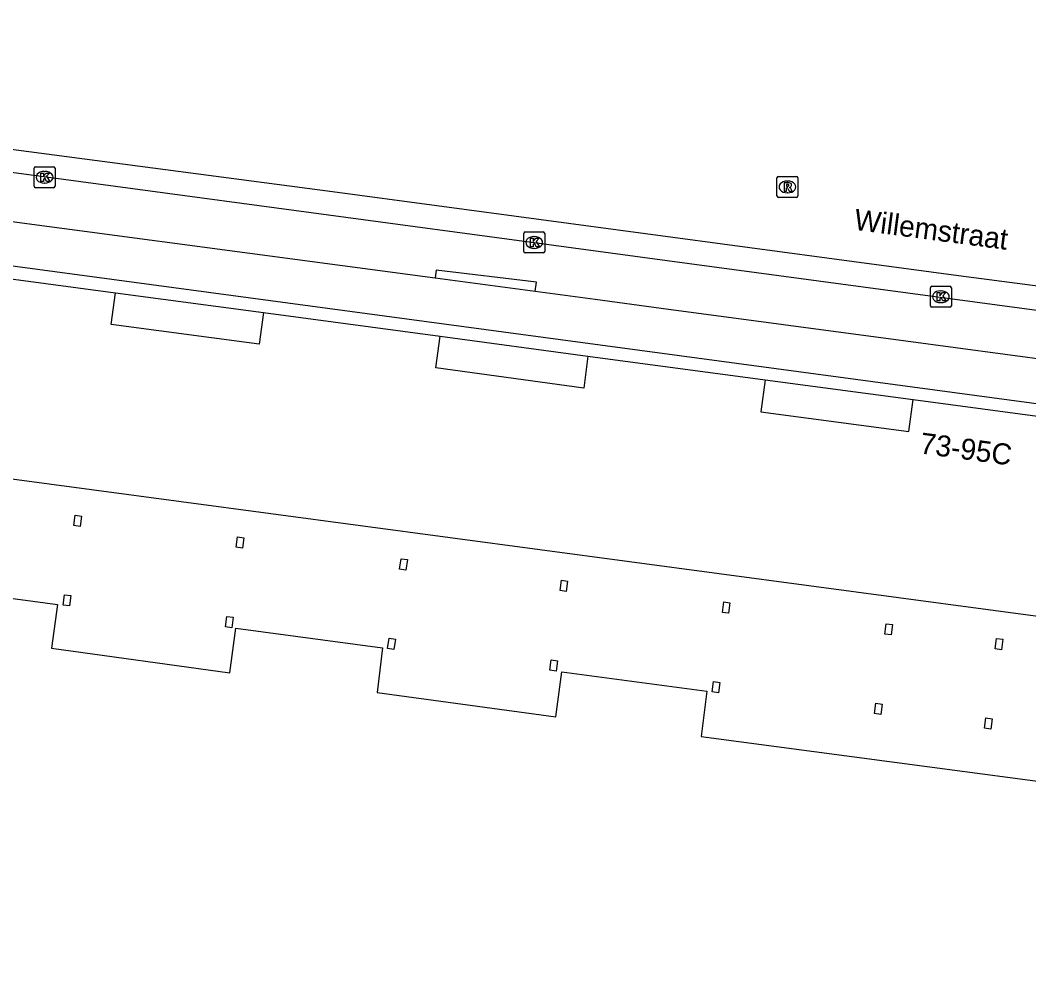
# Model space of a CAD drawing. Extents: x 159961 to 160856, y 382704 to 383353.
# Drawn here: x 160516.88 to 160564.92, y 383269.05 to 383314.1 of the extents above; entities that cross this region are included whole.
import ezdxf

# ---------------------------------------------------------------- set-up
doc = ezdxf.new("R2010")
doc.units = 0
for name, color, linetype in [('IMGEO_Haag', 7, 'Continuous'), ('IMGEO_Kolk', 7, 'Continuous'), ('IMGEO_Openbare_ruimte_label', 7, 'Continuous'), ('IMGEO_Pand', 7, 'Continuous'), ('IMGEO_Pand_nummerreeks', 7, 'Continuous'), ('IMGEO_Pand_overbouw', 7, 'Continuous'), ('IMGEO_Rijbaan_lokaal_gesloten', 7, 'Continuous'), ('IMGEO_Rioolput', 7, 'Continuous'), ('IMGEO_Voetpad_open', 7, 'Continuous')]:
    doc.layers.add(name, color=color, linetype=linetype)

msp = doc.modelspace()

# ---------------------------------------------------------------- linework, layer by layer
at = {"layer": 'IMGEO_Haag'}
msp.add_lwpolyline([(160541.408, 383301.186), (160541.468, 383301.626), (160536.692, 383302.198), (160536.64, 383301.822)], dxfattribs=at)
at = {"layer": 'IMGEO_Kolk'}
for p, q in [((160517.614, 383307.12), (160518.466, 383307.12)), ((160517.539, 383306.194), (160517.539, 383307.046)), ((160518.027, 383306.9), (160518.052, 383306.9)), ((160518.54, 383307.046), (160518.54, 383306.194)), ((160518.05, 383306.34), (160518.025, 383306.34)), ((160518.466, 383306.12), (160517.614, 383306.12)), ((160540.864, 383303.085), (160540.864, 383303.937)), ((160540.939, 383304.011), (160541.791, 383304.011)), ((160541.352, 383303.791), (160541.377, 383303.791)), ((160541.865, 383303.937), (160541.865, 383303.085)), ((160541.791, 383303.011), (160540.939, 383303.011)), ((160541.375, 383303.231), (160541.35, 383303.231)), ((160560.234, 383300.501), (160560.234, 383301.353)), ((160560.309, 383301.427), (160561.161, 383301.427)), ((160561.235, 383301.353), (160561.235, 383300.501)), ((160560.722, 383301.207), (160560.747, 383301.207)), ((160561.161, 383300.427), (160560.309, 383300.427)), ((160560.745, 383300.647), (160560.72, 383300.647))]:
    msp.add_line(p, q, dxfattribs=at)
for points in [[(160517.614, 383307.12), (160518.466, 383307.12)], [(160517.539, 383306.194), (160517.539, 383307.046)], [(160517.86, 383306.82), (160517.983, 383306.82), (160517.983, 383306.669), (160518.113, 383306.82), (160518.277, 383306.82), (160518.131, 383306.669), (160518.284, 383306.42), (160518.132, 383306.42), (160518.047, 383306.584), (160517.983, 383306.517), (160517.983, 383306.42), (160517.86, 383306.42), (160517.86, 383306.82)], [(160518.54, 383307.046), (160518.54, 383306.194)], [(160518.466, 383306.12), (160517.614, 383306.12)], [(160540.864, 383303.085), (160540.864, 383303.937)], [(160540.939, 383304.011), (160541.791, 383304.011)], [(160541.865, 383303.937), (160541.865, 383303.085)], [(160541.185, 383303.711), (160541.308, 383303.711), (160541.308, 383303.56), (160541.438, 383303.711), (160541.602, 383303.711), (160541.456, 383303.56), (160541.609, 383303.311), (160541.457, 383303.311), (160541.372, 383303.475), (160541.308, 383303.408), (160541.308, 383303.311), (160541.185, 383303.311), (160541.185, 383303.711)], [(160541.791, 383303.011), (160540.939, 383303.011)], [(160560.234, 383300.501), (160560.234, 383301.353)], [(160560.309, 383301.427), (160561.161, 383301.427)], [(160561.235, 383301.353), (160561.235, 383300.501)], [(160560.555, 383301.127), (160560.678, 383301.127), (160560.678, 383300.976), (160560.808, 383301.127), (160560.972, 383301.127), (160560.826, 383300.976), (160560.979, 383300.727), (160560.827, 383300.727), (160560.742, 383300.891), (160560.678, 383300.824), (160560.678, 383300.727), (160560.555, 383300.727), (160560.555, 383301.127)], [(160561.161, 383300.427), (160560.309, 383300.427)]]:
    msp.add_lwpolyline(points, dxfattribs=at)
for centre, start, end in [((160517.616, 383307.044), 91.552, 178.448), ((160517.616, 383307.044), 91.552, 178.448), ((160518.464, 383307.044), 1.552, 88.448), ((160518.464, 383307.044), 1.552, 88.448), ((160517.616, 383306.196), 181.552, 268.448), ((160517.616, 383306.196), 181.552, 268.448), ((160518.464, 383306.196), 271.552, 358.448), ((160518.464, 383306.196), 271.552, 358.448), ((160540.941, 383303.935), 91.552, 178.448), ((160540.941, 383303.935), 91.552, 178.448), ((160541.789, 383303.935), 1.552, 88.448), ((160541.789, 383303.935), 1.552, 88.448), ((160540.941, 383303.087), 181.552, 268.448), ((160540.941, 383303.087), 181.552, 268.448), ((160541.789, 383303.087), 271.552, 358.448), ((160541.789, 383303.087), 271.552, 358.448), ((160560.311, 383301.351), 91.552, 178.448), ((160560.311, 383301.351), 91.552, 178.448), ((160561.159, 383301.351), 1.552, 88.448), ((160561.159, 383301.351), 1.552, 88.448), ((160560.311, 383300.503), 181.552, 268.448), ((160560.311, 383300.503), 181.552, 268.448), ((160561.159, 383300.503), 271.552, 358.448), ((160561.159, 383300.503), 271.552, 358.448)]:
    msp.add_arc(centre, 0.0765, start, end, dxfattribs=at)
for centre, major_axis, ratio, start_param, end_param in [((160518.026, 383306.62), (-0.387, 0.002), 0.722429, 4.712389, 7.853982), ((160518.051, 383306.62), (-0.39, 0.002), 0.717154, 1.570796, 4.712389), ((160541.351, 383303.511), (-0.387, 0.002), 0.722429, 4.712389, 7.853982), ((160541.376, 383303.511), (-0.39, 0.002), 0.717154, 1.570796, 4.712389), ((160560.721, 383300.927), (-0.387, 0.002), 0.722429, 4.712389, 7.853982), ((160560.746, 383300.927), (-0.39, 0.002), 0.717154, 1.570796, 4.712389)]:
    msp.add_ellipse(centre, major_axis=major_axis, ratio=ratio, start_param=start_param, end_param=end_param, dxfattribs=at)
at = {"layer": 'IMGEO_Pand'}
for points in [[(160512.989, 383302.24), (160521.422, 383301.112)], [(160528.464, 383300.17), (160528.262, 383298.662), (160521.213, 383299.597), (160521.422, 383301.112)], [(160528.464, 383300.17), (160536.886, 383299.043)], [(160543.925, 383298.102), (160543.72, 383296.572), (160536.68, 383297.533), (160536.886, 383299.043)], [(160543.925, 383298.102), (160552.369, 383296.972)], [(160552.369, 383296.972), (160552.165, 383295.441), (160559.214, 383294.502), (160559.42, 383296.029)], [(160559.42, 383296.029), (160567.829, 383294.904)], [(160581.416, 383269.055), (160572.079, 383269.806), (160572.648, 383276.885), (160573.028, 383281.61), (160567.017, 383282.387), (160567.263, 383285.442), (160507.452, 383293.44)], [(160519.435, 383290.027), (160519.502, 383290.522), (160519.8, 383290.482), (160519.733, 383289.987), (160519.435, 383290.027)], [(160527.168, 383288.992), (160527.235, 383289.487), (160527.533, 383289.447), (160527.466, 383288.952), (160527.168, 383288.992)], [(160535.026, 383288.445), (160535.323, 383288.405), (160535.248, 383287.91), (160534.951, 383287.95), (160535.026, 383288.445)], [(160542.658, 383287.423), (160542.955, 383287.383), (160542.892, 383286.888), (160542.594, 383286.927), (160542.658, 383287.423)], [(160518.922, 383286.235), (160518.989, 383286.731), (160519.287, 383286.691), (160519.22, 383286.196), (160518.922, 383286.235)], [(160550.391, 383286.388), (160550.689, 383286.349), (160550.625, 383285.853), (160550.328, 383285.892), (160550.391, 383286.388)], [(160526.655, 383285.202), (160526.722, 383285.697), (160527.02, 383285.657), (160526.953, 383285.161), (160526.655, 383285.202)], [(160558.131, 383285.353), (160558.429, 383285.313), (160558.364, 383284.817), (160558.067, 383284.857), (160558.131, 383285.353)], [(160534.38, 383284.169), (160534.454, 383284.663), (160534.752, 383284.623), (160534.677, 383284.129), (160534.38, 383284.169)], [(160563.391, 383284.649), (160563.688, 383284.609), (160563.622, 383284.113), (160563.324, 383284.153), (160563.391, 383284.649)], [(160542.173, 383283.631), (160542.47, 383283.591), (160542.407, 383283.096), (160542.109, 383283.136), (160542.173, 383283.631)], [(160549.907, 383282.597), (160550.204, 383282.557), (160550.141, 383282.062), (160549.843, 383282.102), (160549.907, 383282.597)], [(160557.637, 383281.564), (160557.934, 383281.524), (160557.87, 383281.029), (160557.572, 383281.069), (160557.637, 383281.564)], [(160562.884, 383280.862), (160563.182, 383280.822), (160563.116, 383280.328), (160562.818, 383280.368), (160562.884, 383280.862)]]:
    msp.add_lwpolyline(points, dxfattribs=at)
at = {"layer": 'IMGEO_Pand_overbouw'}
msp.add_lwpolyline([(160511.698, 383287.201), (160518.648, 383286.272), (160518.369, 383284.183), (160526.86, 383283.012), (160527.144, 383285.136), (160534.133, 383284.202), (160533.877, 383282.07), (160542.392, 383280.909), (160542.68, 383283.06), (160549.579, 383282.137), (160549.319, 383279.976), (160572.648, 383276.885), (160573.028, 383281.61), (160567.017, 383282.387), (160567.263, 383285.442), (160507.452, 383293.44)], dxfattribs=at)
at = {"layer": 'IMGEO_Rijbaan_lokaal_gesloten'}
for points in [[(160465.717, 383312.698), (160465.869, 383314.101), (160471.121, 383313.593), (160471.711, 383313.553), (160475.178, 383313.319), (160479.948, 383312.866), (160486.143, 383312.03), (160504.619, 383309.508), (160531.757, 383305.943), (160561.582, 383301.939), (160581.264, 383299.361), (160581.134, 383298.127)], [(160581.134, 383298.127), (160574.879, 383298.991), (160547.702, 383302.642), (160541.716, 383303.446), (160511.254, 383307.538), (160507.697, 383308.016), (160500.651, 383308.963), (160480.298, 383311.616), (160472.343, 383312.455)]]:
    msp.add_lwpolyline(points, dxfattribs=at)
at = {"layer": 'IMGEO_Rioolput'}
for p, q in [((160553.001, 383306.657), (160553.853, 383306.657)), ((160552.926, 383305.731), (160552.926, 383306.583)), ((160553.414, 383306.437), (160553.439, 383306.437)), ((160553.927, 383306.583), (160553.927, 383305.731)), ((160553.437, 383305.877), (160553.412, 383305.877)), ((160553.853, 383305.657), (160553.001, 383305.657))]:
    msp.add_line(p, q, dxfattribs=at)
for points in [[(160553.001, 383306.657), (160553.853, 383306.657)], [(160552.926, 383305.731), (160552.926, 383306.583)], [(160553.515, 383306.355), (160553.263, 383306.357), (160553.263, 383305.957)], [(160553.441, 383306.276), (160553.387, 383306.276), (160553.387, 383306.195)], [(160553.387, 383306.195), (160553.439, 383306.195)], [(160553.927, 383306.583), (160553.927, 383305.731)], [(160553.263, 383305.957), (160553.387, 383305.957), (160553.387, 383306.119), (160553.398, 383306.119)], [(160553.445, 383306.09), (160553.516, 383305.957), (160553.656, 383305.957), (160553.591, 383306.083)], [(160553.853, 383305.657), (160553.001, 383305.657)]]:
    msp.add_lwpolyline(points, dxfattribs=at)
for centre, radius, start, end in [((160553.003, 383306.581), 0.0765, 91.552, 178.448), ((160553.003, 383306.581), 0.0765, 91.552, 178.448), ((160553.851, 383306.581), 0.0765, 1.552, 88.448), ((160553.851, 383306.581), 0.0765, 1.552, 88.448), ((160553.423, 383306.384), 0.19, 274.7715, 282.9687), ((160553.447, 383306.18), 0.0964, 77.0061, 93.1865), ((160553.461, 383306.237), 0.0378, 276.6634, 79.6772), ((160553.514, 383306.245), 0.109, 350.3612, 89.416), ((160553.512, 383306.245), 0.112, 277.5842, 350.9817), ((160553.003, 383305.733), 0.0765, 181.552, 268.448), ((160553.003, 383305.733), 0.0765, 181.552, 268.448), ((160553.397, 383306.066), 0.0533, 26.0293, 88.6989), ((160553.496, 383306.03), 0.108, 29.5134, 73.7905), ((160553.851, 383305.733), 0.0765, 271.552, 358.448), ((160553.851, 383305.733), 0.0765, 271.552, 358.448)]:
    msp.add_arc(centre, radius, start, end, dxfattribs=at)
for centre, major_axis, ratio, start_param, end_param in [((160553.413, 383306.157), (-0.387, 0.002), 0.722429, 4.712389, 7.853982), ((160553.438, 383306.157), (-0.39, 0.002), 0.717154, 1.570796, 4.712389)]:
    msp.add_ellipse(centre, major_axis=major_axis, ratio=ratio, start_param=start_param, end_param=end_param, dxfattribs=at)
at = {"layer": 'IMGEO_Voetpad_open'}
for points in [[(160510.132, 383303.244), (160510.384, 383305.328), (160536.64, 383301.822)], [(160586.429, 383292.981), (160510.132, 383303.244)], [(160536.64, 383301.822), (160541.408, 383301.186)], [(160521.422, 383301.112), (160528.464, 383300.17)], [(160541.408, 383301.186), (160544.268, 383300.805), (160547.415, 383300.386), (160559.061, 383298.833), (160577.99, 383296.288), (160584.518, 383295.41), (160588.514, 383295.03)], [(160536.886, 383299.043), (160543.925, 383298.102)], [(160552.369, 383296.972), (160559.42, 383296.029)]]:
    msp.add_lwpolyline(points, dxfattribs=at)

# ---------------------------------------------------------------- texts
at = {"layer": 'IMGEO_Openbare_ruimte_label'}
msp.add_text('Willemstraat', height=1, rotation=352.4697, dxfattribs=at).set_placement((160556.561, 383304.123))
at = {"layer": 'IMGEO_Pand_nummerreeks'}
msp.add_text('73-95C', height=1, rotation=352.3797, dxfattribs=at).set_placement((160559.696, 383293.47))

doc.saveas('drawing.dxf')
